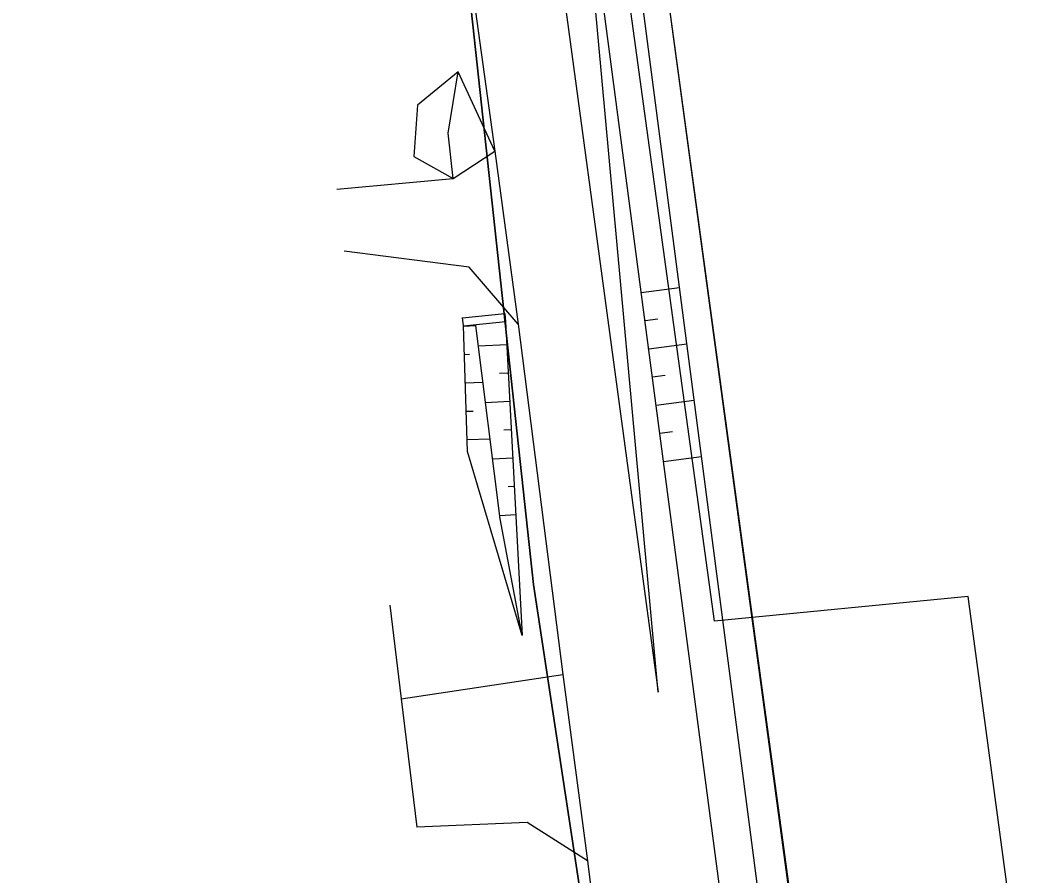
# Model space of a CAD drawing. Extents: x -555887 to -552101, y -1100251 to -1096546.
# Drawn here: x -554053.2 to -553999.8, y -1097812 to -1097766.8 of the extents above; entities that cross this region are included whole.
import ezdxf

# ---------------------------------------------------------------- set-up
doc = ezdxf.new("R2010")
doc.units = 0
for name, color, linetype in [('07_VODOVOD', 7, 'Continuous'), ('PARCELY_silnice', 7, 'Continuous'), ('ROZHLED_trojuhelniky_1', 7, 'Continuous'), ('ZSST', 7, 'Continuous'), ('zájem', 7, 'Continuous')]:
    doc.layers.add(name, color=color, linetype=linetype)

msp = doc.modelspace()

# ---------------------------------------------------------------- linework, layer by layer
at = {"layer": '07_VODOVOD'}
msp.add_lwpolyline([(-553936.175, -1098296.386), (-554003.21, -1097797.26), (-554016.58, -1097798.55), (-554021.42, -1097763.29), (-554007.81, -1097761.46), (-554017.883, -1097690.586), (-554019.47, -1097678.04), (-553931.71, -1097666.8), (-553860.51, -1097660.95), (-553851.186, -1097659.979), (-553809.175, -1097658.756), (-553772.306, -1097657.572), (-553745.69, -1097656.809), (-553714.889, -1097655.5), (-553705.569, -1097655.382), (-553663.409, -1097654.214), (-553621.83, -1097652.811), (-553564.872, -1097648.296)], dxfattribs=at)
at = {"layer": 'PARCELY_silnice'}
for points in [[(-553950.34, -1098288.41), (-554001.81, -1097900.62), (-554000.01, -1097890.44), (-554002.33, -1097872.53), (-554008.3, -1097844.49), (-554029.64, -1097687.62), (-554030.91, -1097678.33), (-554047.02, -1097559.88)], [(-554053.21, -1097604.42), (-554046.53, -1097659.36), (-554040.57, -1097685.1), (-554037.19, -1097711.74), (-554032.71, -1097743.24), (-554030.08, -1097764.38), (-554029.42, -1097766.27), (-554026.13, -1097796.62), (-554021.75, -1097825.43), (-554018.68, -1097848.98), (-554014.41, -1097881.75), (-554013.24, -1097889.61), (-554000.89, -1097984.42), (-553998.62, -1098003.87), (-553997.67, -1098021.07), (-553963.01, -1098289.11)]]:
    msp.add_lwpolyline(points, dxfattribs=at)
at = {"layer": 'ROZHLED_trojuhelniky_1'}
for p, q in [((-554019.56, -1097802.302), (-554030.523, -1097682.754)), ((-554035.651, -1097683.386), (-554019.56, -1097802.302))]:
    msp.add_line(p, q, dxfattribs=at)
at = {"layer": 'ZSST'}
for p, q in [((-554014.15, -1097813.85), (-554020.4, -1097765.81)), ((-554028.18, -1097773.76), (-554030.11, -1097769.57)), ((-554020.446, -1097781.206), (-554018.431, -1097780.941)), ((-554029.83, -1097782.98), (-554029.88, -1097782.54)), ((-554029.875, -1097782.542), (-554027.655, -1097782.312)), ((-554027.655, -1097782.312), (-554027.61, -1097782.75)), ((-554029.83, -1097782.98), (-554027.61, -1097782.75)), ((-554029.83, -1097782.982), (-554029.18, -1097782.96)), ((-554027.61, -1097782.75), (-554026.74, -1097799.32)), ((-554020.25, -1097782.693), (-554019.58, -1097782.605)), ((-554027.546, -1097783.966), (-554029.043, -1097784.045)), ((-554020.054, -1097784.181), (-554018.044, -1097783.916)), ((-554029.78, -1097784.481), (-554029.517, -1097784.472)), ((-554027.468, -1097785.464), (-554027.929, -1097785.488)), ((-554019.859, -1097785.668), (-554019.19, -1097785.58)), ((-554029.73, -1097785.98), (-554028.802, -1097785.949)), ((-554027.389, -1097786.962), (-554028.665, -1097787.029)), ((-554019.663, -1097787.155), (-554017.657, -1097786.891)), ((-554029.68, -1097787.479), (-554029.325, -1097787.467)), ((-554029.631, -1097788.978), (-554028.424, -1097788.938)), ((-554027.31, -1097788.46), (-554027.699, -1097788.48)), ((-554019.467, -1097788.642), (-554018.8, -1097788.554)), ((-554027.232, -1097789.958), (-554028.288, -1097790.013)), ((-554019.271, -1097790.129), (-554017.27, -1097789.866)), ((-554027.153, -1097791.456), (-554027.468, -1097791.472)), ((-554027.074, -1097792.954), (-554027.911, -1097792.998)), ((-554033.71, -1097797.71), (-554033.12, -1097802.66)), ((-554033.12, -1097802.66), (-554024.58, -1097801.37)), ((-554033.12, -1097802.66), (-554032.28, -1097809.42)), ((-554032.28, -1097809.42), (-554032.28, -1097809.42))]:
    msp.add_line(p, q, dxfattribs=at)
for points in [[(-554004.38, -1097907.95), (-554007.16, -1097886.83), (-554009.83, -1097866.73), (-554011.06, -1097855.79), (-554016.16, -1097813.76), (-554022.49, -1097765.68), (-554022.89, -1097762.85), (-554033.17, -1097686.07)], [(-554038.93, -1097695.81), (-554036.68, -1097711.27), (-554032.37, -1097743.21), (-554029.29, -1097765.74), (-554028.18, -1097773.76), (-554026.94, -1097782.88), (-554024.58, -1097801.37), (-554023.29, -1097811.21), (-554022.11, -1097820.71), (-554021.72, -1097825.46), (-554018.91, -1097845.48), (-554014.76, -1097877), (-554018.4, -1097877.46), (-554019.08, -1097877.63)], [(-554001.76, -1097874.55), (-554003.79, -1097865.23), (-554007.51, -1097848.12), (-554012.49, -1097814.02), (-554018.94, -1097766.27), (-553994.65, -1097762.99), (-553948.26, -1097757.68), (-553920.88, -1097754.01)], [(-554030.11, -1097769.57), (-554032.25, -1097771.33), (-554032.45, -1097774.03), (-554030.37, -1097775.19)], [(-554030.37, -1097775.19), (-554030.64, -1097772.81), (-554030.11, -1097769.57)], [(-554036.51, -1097775.76), (-554030.37, -1097775.19), (-554028.18, -1097773.76)], [(-554026.94, -1097782.88), (-554029.52, -1097779.88), (-554036.12, -1097779.03)], [(-554026.74, -1097799.32), (-554029.61, -1097789.6), (-554029.83, -1097782.98)], [(-554026.74, -1097799.32), (-554027.89, -1097793.16), (-554029.18, -1097782.96)], [(-554023.29, -1097811.21), (-554026.47, -1097809.19), (-554032.28, -1097809.42)]]:
    msp.add_lwpolyline(points, dxfattribs=at)
at = {"layer": 'zájem'}
for points in [[(-554000.89, -1097984.42), (-554013.24, -1097889.61), (-554014.41, -1097881.75), (-554018.68, -1097848.98), (-554021.75, -1097825.43), (-554026.13, -1097796.62), (-554029.42, -1097766.27), (-554030.08, -1097764.38), (-554032.71, -1097743.24), (-554037.19, -1097711.74), (-554040.57, -1097685.1), (-554046.53, -1097659.36), (-554053.21, -1097604.42)], [(-554053.21, -1097604.42), (-554046.53, -1097659.36), (-554040.57, -1097685.1), (-554037.19, -1097711.74), (-554032.71, -1097743.24), (-554030.08, -1097764.38), (-554029.42, -1097766.27), (-554026.13, -1097796.62), (-554021.75, -1097825.43), (-554018.68, -1097848.98), (-554014.41, -1097881.75), (-554013.24, -1097889.61), (-554000.89, -1097984.42)]]:
    msp.add_lwpolyline(points, dxfattribs=at)

doc.saveas('drawing.dxf')
